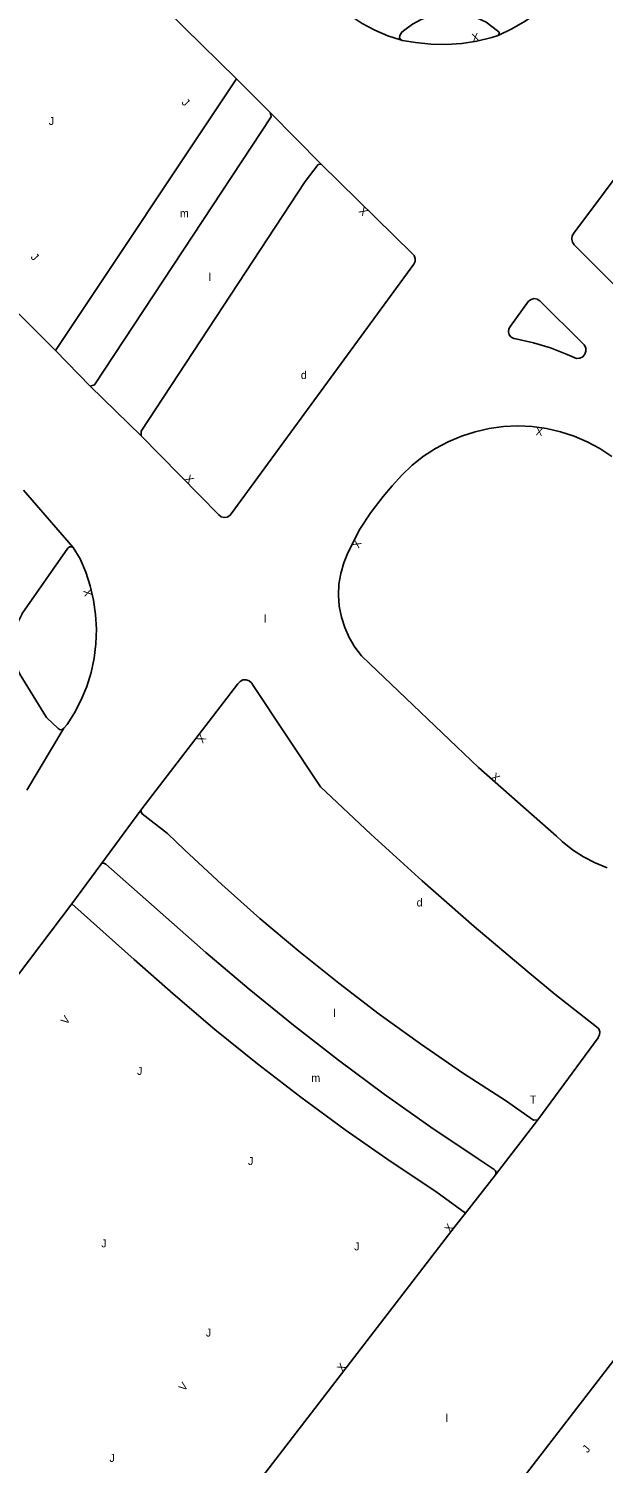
# Model space of a CAD drawing. Extents: x 134999 to 136502, y 457398 to 459002.
# Drawn here: x 135959.9 to 135995.7, y 458646 to 458735.6 of the extents above; entities that cross this region are included whole.
import ezdxf

# ---------------------------------------------------------------- set-up
doc = ezdxf.new("R2010")
doc.units = 0
for name, color, linetype in [('RI_DGTB_29', 7, 'Continuous'), ('RI_DGTB_30', 7, 'Continuous'), ('RI_DGTB_31', 7, 'Continuous'), ('RI_DGTB_43', 7, 'Continuous'), ('RI_DGTB_53', 7, 'Continuous')]:
    doc.layers.add(name, color=color, linetype=linetype)

msp = doc.modelspace()

# ---------------------------------------------------------------- linework, layer by layer
at = {"layer": 'RI_DGTB_53'}
for p, q in [((135983.149, 458734.901), (135983.214, 458734.883)), ((135972.837, 458732.498), (135961.535, 458715.514)), ((135972.837, 458732.498), (135974.953, 458730.385)), ((135978.131, 458727.154), (135974.953, 458730.385)), ((135963.712, 458713.305), (135961.535, 458715.514)), ((135963.712, 458713.305), (135966.888, 458710.195)), ((135962.644, 458703.226), (135959.55, 458706.802)), ((135959.763, 458688.052), (135962.053, 458691.928)), ((135964.378, 458683.417), (135966.93, 458686.891)), ((135962.557, 458680.96), (135964.378, 458683.417)), ((135991.649, 458667.474), (135989.011, 458664.029)), ((135987.141, 458661.634), (135989.011, 458664.029))]:
    msp.add_line(p, q, dxfattribs=at)
for points in [[(135856.938, 458854.117), (135899.861, 458811.221), (135919.621, 458791.421), (135922.716, 458788.122), (135923.091, 458787.681), (135923.918, 458786.601), (135924.691, 458785.481), (135931.271, 458775.741), (135932.28, 458774.198), (135933.341, 458772.691), (135934.331, 458771.396), (135935.371, 458770.141), (135936.372, 458769.023), (135937.421, 458767.951), (135966.318, 458738.936), (135972.837, 458732.498)], [(135935.861, 458741.201), (135953.621, 458723.405), (135961.535, 458715.514)], [(135989.184, 458735.203), (135990.045, 458735.61), (135990.869, 458736.089), (135991.65, 458736.634), (135992.383, 458737.244), (135993.062, 458737.912), (135993.099, 458737.952)], [(135979.25, 458737.008), (135979.949, 458736.45), (135980.694, 458735.956), (135981.481, 458735.531), (135982.303, 458735.178), (135983.149, 458734.901)], [(135989.184, 458735.203), (135989.247, 458735.295), (135989.235, 458735.405), (135989.153, 458735.481), (135989.142, 458735.485), (135988.439, 458736.033), (135987.893, 458736.289), (135987.317, 458736.47), (135986.723, 458736.573), (135986.121, 458736.597), (135985.52, 458736.541), (135984.932, 458736.406), (135984.367, 458736.195), (135983.835, 458735.911), (135983.346, 458735.559), (135983.173, 458735.409), (135983.051, 458735.21), (135983.022, 458735.083), (135983.07, 458734.962), (135983.149, 458734.901)], [(135983.214, 458734.883), (135984.021, 458734.765), (135984.979, 458734.666), (135985.942, 458734.647), (135986.904, 458734.707), (135987.857, 458734.847), (135988.795, 458735.066), (135989.184, 458735.203)], [(135983.149, 458734.901), (135983.181, 458734.889), (135983.214, 458734.883)], [(135974.953, 458730.385), (135975.006, 458730.123), (135963.985, 458713.373), (135963.712, 458713.305)], [(135966.888, 458710.195), (135966.886, 458710.475), (135977.132, 458726.084), (135977.949, 458727.133), (135978.131, 458727.154)], [(135966.888, 458710.195), (135971.732, 458705.256), (135971.884, 458705.135), (135972.072, 458705.085), (135972.265, 458705.113), (135972.43, 458705.216), (135972.518, 458705.331), (135983.907, 458720.907), (135983.993, 458721.083), (135984.002, 458721.278), (135983.932, 458721.461), (135983.811, 458721.591), (135978.131, 458727.154)], [(135997.603, 458727.81), (135993.915, 458722.846), (135993.806, 458722.678), (135993.772, 458722.481), (135993.816, 458722.286), (135993.932, 458722.123), (135993.976, 458722.087), (136000, 458716.064)], [(135989.954, 458717.044), (135989.851, 458716.884), (135989.821, 458716.695), (135989.871, 458716.511), (135989.991, 458716.363), (135990.161, 458716.276), (135990.285, 458716.26), (135991.378, 458716.009), (135992.45, 458715.681), (135993.496, 458715.277), (135994.078, 458715.014), (135994.283, 458715.035), (135994.466, 458715.131), (135994.599, 458715.289), (135994.662, 458715.486), (135994.647, 458715.692), (135994.555, 458715.877), (135994.468, 458715.967), (135991.786, 458718.636), (135991.62, 458718.74), (135991.426, 458718.769), (135991.237, 458718.719), (135991.084, 458718.6), (135989.954, 458717.044)], [(135996.289, 458708.909), (135995.538, 458709.4), (135994.746, 458709.823), (135993.92, 458710.174), (135993.066, 458710.45), (135992.191, 458710.648), (135991.301, 458710.768), (135990.404, 458710.809), (135989.508, 458710.769), (135988.618, 458710.65), (135987.743, 458710.452), (135986.888, 458710.177), (135986.062, 458709.827), (135985.27, 458709.404), (135984.518, 458708.913), (135983.813, 458708.358), (135983.161, 458707.741), (135982.566, 458707.069), (135982.001, 458706.408), (135981.238, 458705.412), (135980.54, 458704.37), (135979.798, 458702.893), (135979.536, 458702.258), (135979.35, 458701.597), (135979.242, 458700.919), (135979.213, 458700.232), (135979.264, 458699.547), (135979.395, 458698.872), (135979.603, 458698.217), (135979.885, 458697.591), (135980.239, 458697.002), (135980.658, 458696.458), (135981.138, 458695.966), (135987.946, 458689.467), (135992.82, 458685.191), (135993.188, 458684.844), (135993.823, 458684.335), (135994.505, 458683.89), (135995.228, 458683.515), (135995.983, 458683.212)], [(135962.053, 458691.928), (135961.956, 458691.846), (135961.829, 458691.835), (135961.719, 458691.901), (135961.707, 458691.917), (135960.985, 458692.603), (135959.306, 458695.3), (135959.094, 458695.819), (135958.957, 458696.363), (135958.899, 458696.921), (135958.922, 458697.482), (135959.023, 458698.034), (135959.202, 458698.566), (135959.454, 458699.066), (135959.468, 458699.089), (135962.32, 458703.175), (135962.423, 458703.258), (135962.555, 458703.268), (135962.644, 458703.226)], [(135962.644, 458703.226), (135963.073, 458702.518), (135963.431, 458701.681), (135963.714, 458700.815), (135963.92, 458699.928), (135964.047, 458699.027), (135964.095, 458698.117), (135964.062, 458697.207), (135963.95, 458696.304), (135963.76, 458695.413), (135963.491, 458694.543), (135963.148, 458693.7), (135962.732, 458692.89), (135962.271, 458692.156), (135962.058, 458691.936), (135962.053, 458691.928)], [(135966.93, 458686.891), (135972.93, 458694.701), (135973.066, 458694.853), (135973.249, 458694.941), (135973.452, 458694.953), (135973.645, 458694.887), (135973.797, 458694.752), (135973.848, 458694.67), (135978.085, 458688.276), (135981.229, 458685.304), (135984.428, 458682.391), (135987.679, 458679.538), (135990.983, 458676.745), (135992.713, 458675.324), (135995.322, 458673.278), (135995.458, 458673.144), (135995.527, 458672.966), (135995.518, 458672.775), (135995.433, 458672.604), (135995.416, 458672.584), (135991.649, 458667.474)], [(135991.649, 458667.474), (135991.385, 458667.447), (135989.635, 458668.673), (135986.964, 458670.406), (135984.337, 458672.206), (135981.757, 458674.071), (135979.224, 458676.001), (135976.74, 458677.993), (135974.307, 458680.048), (135971.927, 458682.162), (135969.6, 458684.336), (135968.543, 458685.361), (135966.964, 458686.571), (135966.893, 458686.689), (135966.897, 458686.826), (135966.93, 458686.891)], [(135989.011, 458664.029), (135989.056, 458664.155), (135989.022, 458664.284), (135988.924, 458664.372), (135987.935, 458665.027), (135984.982, 458667.016), (135982.074, 458669.071), (135979.214, 458671.19), (135976.402, 458673.373), (135973.639, 458675.619), (135970.928, 458677.926), (135964.687, 458683.44), (135964.571, 458683.495), (135964.444, 458683.472), (135964.378, 458683.417)], [(135898.855, 458600), (135907.583, 458610.673), (135916.248, 458621.397), (135924.851, 458632.171), (135933.392, 458642.995), (135941.869, 458653.868), (135950.284, 458664.79), (135958.635, 458675.761), (135962.557, 458680.96)], [(135962.557, 458680.96), (135966.464, 458677.485), (135968.883, 458675.336), (135971.495, 458673.119), (135974.158, 458670.965), (135976.87, 458668.873), (135979.631, 458666.845), (135982.438, 458664.882), (135985.29, 458662.985), (135987.141, 458661.634)], [(135987.141, 458661.634), (135986.505, 458660.816), (135948.016, 458610.829), (135945.99, 458608.074), (135940.683, 458600)], [(135955.841, 458600), (135957.146, 458601.502), (135983.578, 458635.776), (135983.839, 458635.765), (135984.244, 458635.452), (135985.062, 458636.402), (135984.589, 458636.802), (135984.58, 458637.097), (135998.151, 458654.714)]]:
    msp.add_lwpolyline(points, dxfattribs=at)

# ---------------------------------------------------------------- texts
at = {"layer": 'RI_DGTB_29'}
for p in [(135976.863, 458713.741), (135984.092, 458680.794)]:
    msp.add_text('d', height=0.5, dxfattribs=at).set_placement(p)
at = {"layer": 'RI_DGTB_30'}
for s, height, rotation, p in [('X', 0.5, 10.91, (135987.585, 458734.797)), ('X', 0.5, 135.18272, (135981.102, 458724.244)), ('X', 0.5, 172.4917, (135992.013, 458710.681)), ('X', 0.499, 314.07339, (135969.565, 458707.474)), ('X', 0.5, 242.79576, (135980.231, 458703.753)), ('X', 0.499, 104.15791, (135963.862, 458700.229)), ('X', 0.5, 233.92697, (135970.589, 458691.598)), ('X', 0.5, 319.08507, (135988.685, 458688.819)), ('V', 0.5, 52.71415, (135962.229, 458673.372)), ('X', 0.5, 52.32195, (135986.168, 458660.378)), ('X', 0.5, 52.24793, (135979.456, 458651.674)), ('V', 0.5, 52.71415, (135969.584, 458650.475))]:
    msp.add_text(s, height=height, rotation=rotation, dxfattribs=at).set_placement(p)
at = {"layer": 'RI_DGTB_31'}
for rotation, p in [(313.82965, (135969.379, 458730.982)), (359.99973, (135961.121, 458729.612)), (313.82965, (135959.96, 458721.327)), (359.99963, (135966.63, 458670.27)), (359.99963, (135973.56, 458664.64)), (359.99963, (135964.4, 458659.5)), (359.99963, (135980.19, 458659.31)), (359.99963, (135970.93, 458653.93)), (359.99963, (135964.91, 458646.1)), (49.92288, (135994.761, 458646.623))]:
    msp.add_text('J', height=0.5, rotation=rotation, dxfattribs=at).set_placement(p)
msp.add_text('T', height=0.5, dxfattribs=at).set_placement((135991.156, 458668.48))
at = {"layer": 'RI_DGTB_43'}
for s, p in [('m', (135969.309, 458723.845)), ('l', (135971.101, 458719.866)), ('l', (135974.559, 458698.514)), ('l', (135978.888, 458673.887)), ('m', (135977.515, 458669.834)), ('l', (135985.899, 458648.594))]:
    msp.add_text(s, height=0.5, dxfattribs=at).set_placement(p)

doc.saveas('drawing.dxf')
